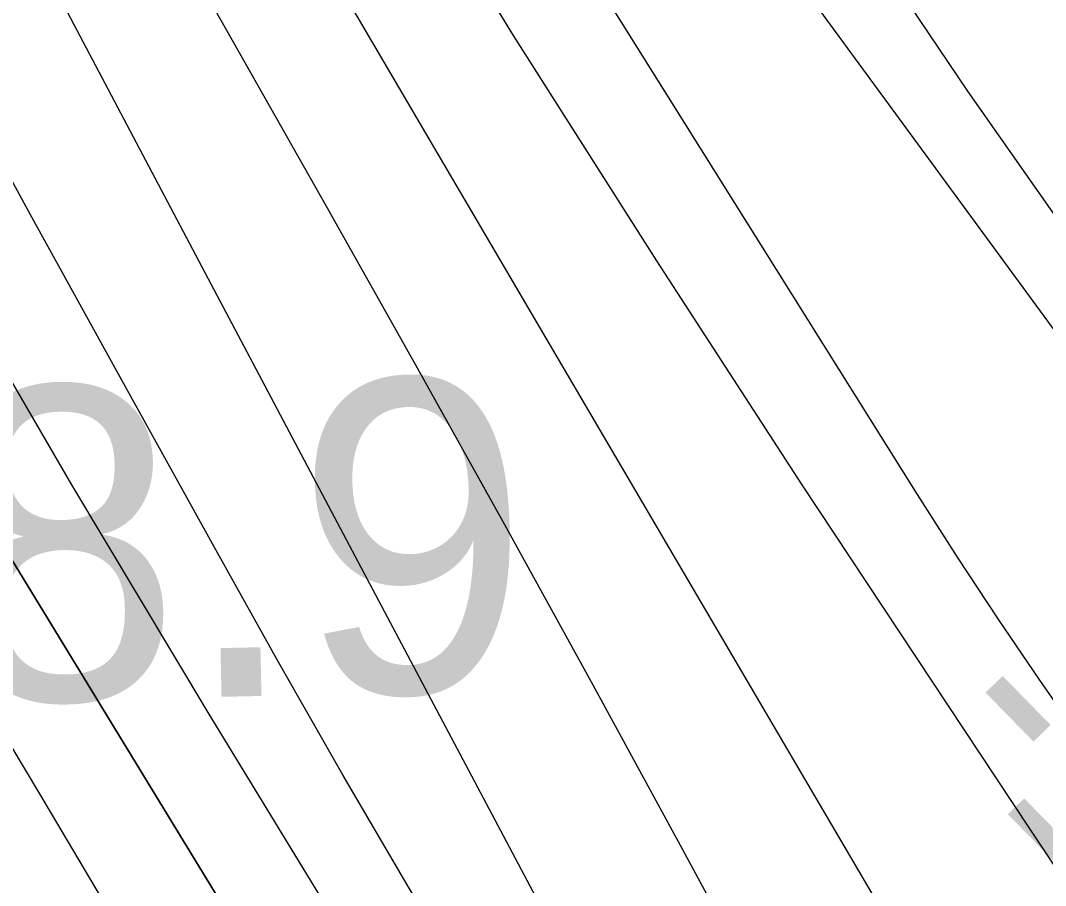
# Model space of a CAD drawing. Extents: x 3297772 to 3335630, y 634068 to 659439.
# Drawn here: x 3313124.8 to 3313451.7, y 651557.8 to 651833.6 of the extents above; entities that cross this region are included whole.
import ezdxf

# ---------------------------------------------------------------- set-up
doc = ezdxf.new("R2010")
doc.units = 0
for name, color, linetype in [('V-RIVR-EDGE', 7, 'Continuous'), ('V-RIVR-RANG', 7, 'Continuous'), ('V-SURV-IDEN', 7, 'Continuous'), ('V-TOPO-DPTH', 7, 'Continuous'), ('V-TOPO-MAJR', 7, 'Continuous'), ('V-TOPO-MINR', 7, 'Continuous')]:
    doc.layers.add(name, color=color, linetype=linetype)

msp = doc.modelspace()

# ---------------------------------------------------------------- linework, layer by layer
at = {"layer": 'V-RIVR-EDGE'}
msp.add_spline([(3312996.82, 651666.65), (3313006.29, 651660.39), (3313007.37, 651654.9), (3313012.45, 651639.17), (3313016.07, 651625.64), (3313021.17, 651620.51), (3313026.29, 651617.93), (3313035.42, 651615.72), (3313042.35, 651611.31), (3313048.17, 651598.51), (3313055.45, 651584.96), (3313057.97, 651568.14), (3313057.95, 651562.29), (3313056.84, 651554.98), (3313058.28, 651549.5), (3313061.2, 651546.57), (3313068.14, 651545.09), (3313071.06, 651543.62), (3313071.06, 651541.42), (3313071.05, 651536.31), (3313075.41, 651527.52), (3313079.4, 651513.26), (3313079.02, 651507.77), (3313076.08, 651501.2), (3313072.75, 651486.59), (3313069.09, 651483.31), (3313068.35, 651478.92), (3313067.61, 651475.27), (3313069.42, 651471.97), (3313069.42, 651469.41), (3313067.58, 651465.76), (3313066.84, 651460.28), (3313066.82, 651454.8), (3313067.18, 651450.78), (3313065.34, 651446.03), (3313065.69, 651437.99), (3313068.58, 651427.74), (3313075.5, 651416.4), (3313081.33, 651409.07), (3313082.41, 651402.85), (3313082.75, 651391.89), (3313082.73, 651382.02), (3313081.62, 651376.54), (3313084.16, 651369.95), (3313086.71, 651366.29), (3313086.7, 651363), (3313081.94, 651358.99), (3313081.2, 651354.97), (3313080.46, 651351.32), (3313082.99, 651341.07), (3313084.8, 651332.66), (3313089.91, 651328.63), (3313089.9, 651324.24), (3313089.52, 651319.12), (3313090.23, 651311.81), (3313094.23, 651304.49), (3313101.53, 651296.8), (3313105.53, 651291.67), (3313112.47, 651286.53), (3313116.83, 651277.75), (3313119.74, 651271.89), (3313122.66, 651267.87), (3313124.83, 651261.65), (3313124.08, 651251.78), (3313122.95, 651240.81), (3313122.57, 651234.97), (3313130.61, 651233.12), (3313138.66, 651236.75), (3313140.86, 651236.38), (3313148.52, 651230.52), (3313152.89, 651223.56), (3313158.72, 651216.23), (3313169.3, 651208.17), (3313182.82, 651207.4), (3313190.5, 651207.38), (3313195.98, 651208.47), (3313197.81, 651208.46), (3313200.36, 651205.9), (3313202.55, 651202.6), (3313222.63, 651192.68), (3313234.3, 651183.15), (3313244.88, 651172.16), (3313260.56, 651158.23), (3313268.24, 651158.21), (3313279.91, 651148.31), (3313291.57, 651131.83), (3313297.74, 651115.73), (3313306.46, 651091.95), (3313309.71, 651075.86), (3313316.25, 651061.58), (3313324.63, 651050.6), (3313333.02, 651043.26), (3313344.7, 651034.1), (3313352.35, 651022.75), (3313355.24, 651009.94), (3313357.76, 650993.85), (3313363.57, 650980.31), (3313375.22, 650960.91), (3313383.6, 650949.92), (3313385.78, 650942.61), (3313385.76, 650933.47), (3313386.46, 650921.04), (3313390.1, 650914.82), (3313400.67, 650903.09), (3313412.7, 650891), (3313426.92, 650877.07), (3313429.47, 650873.05), (3313434.21, 650867.55), (3313436.75, 650859.87), (3313438.55, 650848.53), (3313438.15, 650833.91), (3313438.13, 650825.87), (3313439.92, 650813.07), (3313442.82, 650803.19), (3313445, 650796.97), (3313446.09, 650791.85), (3313446.07, 650787.1), (3313444.59, 650779.79), (3313440.19, 650771.03), (3313437.25, 650765.19), (3313436.87, 650760.8), (3313438.31, 650752.03), (3313438.29, 650742.52), (3313443.73, 650726.06), (3313457.57, 650705.55), (3313470.69, 650689.44), (3313472.87, 650683.95), (3313472.86, 650681.76), (3313476.87, 650677.36), (3313479.06, 650672.6), (3313479.04, 650667.48), (3313477.2, 650660.91), (3313475.72, 650652.87), (3313474.24, 650645.93), (3313475.67, 650635.32), (3313483.68, 650621.78), (3313496.07, 650606.4), (3313508.47, 650591.74), (3313517.94, 650579.29), (3313524.87, 650573.06), (3313535.46, 650569.74), (3313542.77, 650569.36), (3313550.09, 650570.44), (3313559.59, 650568.59), (3313571.27, 650564.54), (3313580.77, 650561.22), (3313596.1, 650550.95), (3313605.21, 650541.42), (3313609.96, 650538.85), (3313616.18, 650540.3), (3313626.39, 650533.33), (3313631.13, 650527.1), (3313638.05, 650516.12), (3313642.39, 650497.1), (3313647.8, 650470.04), (3313651.42, 650454.31), (3313651.41, 650450.29), (3313656.52, 650448.08), (3313664.19, 650444.04), (3313674.76, 650432.32), (3313685.69, 650415.11), (3313690.41, 650402.67), (3313697.7, 650396.44), (3313713.77, 650387.99), (3313732.01, 650372.96), (3313748.79, 650360.49), (3313755.73, 650356.81), (3313761.57, 650356.07), (3313772.91, 650358.6), (3313783.15, 650361.5), (3313797.78, 650361.83), (3313816.06, 650362.51), (3313831.4, 650359.55), (3313844.55, 650355.13), (3313851.11, 650348.17), (3313858.03, 650336.46), (3313862.04, 650333.16), (3313872.99, 650323.63), (3313883.91, 650308.25), (3313888.64, 650299.46), (3313892.25, 650280.81), (3313895.9, 650275.32), (3313905.01, 650263.96), (3313916.66, 650247.48), (3313928.33, 650233.56), (3313935.96, 650216.73), (3313941.78, 650205.38), (3313947.97, 650195.86), (3313954.15, 650182.32), (3313969.08, 650155.6), (3313979.26, 650134.01), (3313988.72, 650116.44), (3313994.56, 650112.04), (3313999.3, 650110.56), (3314007.69, 650100.31), (3314014.97, 650090.05), (3314025.18, 650080.52), (3314030.27, 650067.35), (3314037.89, 650043.94), (3314045.17, 650032.59), (3314055.38, 650023.79), (3314067.42, 650012.79), (3314076.89, 649997.42), (3314085.63, 649983.5), (3314095.83, 649969.95), (3314102.39, 649962.63), (3314118.42, 649941.39), (3314136.65, 649921.97), (3314150.14, 649909.14), (3314164, 649893.39), (3314175.28, 649875.45), (3314189.86, 649857.13), (3314221.93, 649816.48), (3314225.93, 649808.79), (3314239.05, 649790.85), (3314256.91, 649772.53), (3314263.84, 649765.2), (3314266.76, 649765.19), (3314273.71, 649766.27), (3314278.46, 649765.53), (3314289.42, 649760.75), (3314305.48, 649751.57), (3314323, 649742.02), (3314336.87, 649731.75)], degree=3, dxfattribs=at)
at = {"layer": 'V-TOPO-DPTH'}
for points in [[(3313466.77, 651099.57), (3313436.02, 651146.76), (3313406.51, 651194.79), (3313358.61, 651276.3), (3313353.97, 651284.2), (3313349.33, 651292.1), (3313344.68, 651300), (3313340.04, 651307.89), (3313335.33, 651315.75), (3313330.56, 651323.57), (3313325.67, 651331.31), (3313320.7, 651339.01), (3313313.56, 651349.9), (3313305.03, 651363.04), (3313296.59, 651376.24), (3313288.27, 651389.52), (3313280.04, 651402.86), (3313117.99, 651668.11), (3313071.19, 651746.44), (3313025.43, 651825.36), (3312981.25, 651905.17)], [(3313466.77, 651099.57), (3313436.02, 651146.76), (3313406.51, 651194.79), (3313358.61, 651276.3), (3313353.97, 651284.2), (3313349.33, 651292.1), (3313344.68, 651300), (3313340.04, 651307.89), (3313335.33, 651315.75), (3313330.56, 651323.57), (3313325.67, 651331.31), (3313320.7, 651339.01), (3313313.56, 651349.9), (3313305.03, 651363.04), (3313296.59, 651376.24), (3313288.27, 651389.52), (3313280.04, 651402.86), (3313117.99, 651668.11), (3313071.19, 651746.44), (3313025.43, 651825.36), (3312981.25, 651905.17)], [(3312940.55, 651901.61), (3313084.23, 651664.61), (3313107.59, 651625.88), (3313130.83, 651587.09), (3313153.91, 651548.2), (3313176.88, 651509.24), (3313198.39, 651472.56), (3313210.26, 651451.76), (3313221.8, 651430.77), (3313232.84, 651409.52), (3313243.54, 651388.1), (3313254.18, 651366.15), (3313259.38, 651355.6), (3313264.69, 651345.1), (3313270.14, 651334.67), (3313275.7, 651324.3), (3313308.85, 651263.42), (3313331.89, 651223.18), (3313356.05, 651183.65), (3313381.87, 651145.19), (3313408.8, 651107.44), (3313409.44, 651106.59), (3313437.64, 651069.04), (3313465.99, 651031.6)], [(3312940.55, 651901.61), (3313084.23, 651664.61), (3313107.59, 651625.88), (3313130.83, 651587.09), (3313153.91, 651548.2), (3313176.88, 651509.24), (3313198.39, 651472.56), (3313210.26, 651451.76), (3313221.8, 651430.77), (3313232.84, 651409.52), (3313243.54, 651388.1), (3313254.18, 651366.15), (3313259.38, 651355.6), (3313264.69, 651345.1), (3313270.14, 651334.67), (3313275.7, 651324.3), (3313308.85, 651263.42), (3313331.89, 651223.18), (3313356.05, 651183.65), (3313381.87, 651145.19), (3313408.8, 651107.44), (3313409.44, 651106.59), (3313437.64, 651069.04), (3313465.99, 651031.6)]]:
    msp.add_lwpolyline(points, dxfattribs=at)
at = {"layer": 'V-TOPO-MAJR'}
for points in [[(3313453.01, 651186.51), (3313440.68, 651206.89), (3313428.34, 651227.28), (3313415.88, 651247.58), (3313403.23, 651267.77), (3313390.31, 651287.78), (3313377.21, 651307.68), (3313344.99, 651355.88), (3313331.42, 651376.43), (3313318, 651397.07), (3313304.8, 651417.85), (3313291.74, 651438.73), (3313228.72, 651540.76), (3313184.7, 651612.98), (3313141.24, 651685.54), (3313098.63, 651758.59), (3313056.6, 651831.99), (3312877.88, 652148.31)], [(3313237.42, 651901.45), (3313281.91, 651828.84), (3313327.57, 651756.97), (3313374.01, 651685.57), (3313446.46, 651576.15), (3313457.31, 651559.87)]]:
    msp.add_lwpolyline(points, dxfattribs=at)
at = {"layer": 'V-TOPO-MINR'}
for points in [[(3312778.69, 653362.54), (3312777.67, 653359.92), (3312777.13, 653357.03), (3312774.92, 653279.51), (3312775.07, 653271.29), (3312775.72, 653263.13), (3312777.14, 653255.07), (3312779.05, 653247.07), (3312858.18, 652973.64), (3312892.58, 652861.87), (3312929.45, 652750.98), (3312970.05, 652641.38), (3313013.11, 652532.66), (3313095.44, 652334.66), (3313099.44, 652325.71), (3313103.73, 652316.92), (3313108.47, 652308.37), (3313113.51, 652299.97), (3313365.34, 651903.93), (3313395.72, 651857.28), (3313426.75, 651811.08), (3313458.77, 651765.55)], [(3313207.03, 652007.76), (3313410.76, 651682.46), (3313423.46, 651662.57), (3313436.41, 651642.83), (3313449.7, 651623.33), (3313463.23, 651603.99)], [(3313129.94, 651937.58), (3313222.19, 651774.69), (3313250.78, 651723.87), (3313279.18, 651672.94), (3313307.28, 651621.85), (3313335.19, 651570.66), (3313368.27, 651509.57), (3313379.52, 651488.85), (3313390.79, 651468.14), (3313402.11, 651447.46), (3313413.46, 651426.79), (3313430.6, 651395.64), (3313441.95, 651375.56), (3313453.6, 651355.67)], [(3313314.8, 651925.43), (3313520.68, 651644.55)], [(3312981.25, 651905.17), (3313025.43, 651825.36), (3313071.19, 651746.44), (3313117.99, 651668.11), (3313280.04, 651402.86), (3313288.27, 651389.52), (3313296.59, 651376.24), (3313305.03, 651363.04), (3313313.56, 651349.9), (3313320.7, 651339.01), (3313325.67, 651331.31), (3313330.56, 651323.57), (3313335.33, 651315.75), (3313340.04, 651307.89), (3313344.68, 651300), (3313349.33, 651292.1), (3313353.97, 651284.2), (3313358.61, 651276.3), (3313406.51, 651194.79), (3313436.02, 651146.76), (3313466.77, 651099.57)], [(3312940.55, 651901.61), (3313084.23, 651664.61), (3313107.59, 651625.88), (3313130.83, 651587.09), (3313153.91, 651548.2), (3313176.88, 651509.24), (3313198.39, 651472.56), (3313210.26, 651451.76), (3313221.8, 651430.77), (3313232.84, 651409.52), (3313243.54, 651388.1), (3313254.18, 651366.15), (3313259.38, 651355.6), (3313264.69, 651345.1), (3313270.14, 651334.67), (3313275.7, 651324.3), (3313308.85, 651263.42), (3313331.89, 651223.18), (3313356.05, 651183.65), (3313381.87, 651145.19), (3313408.8, 651107.44), (3313409.44, 651106.59), (3313437.64, 651069.04), (3313465.99, 651031.6)], [(3313453.74, 651245.28), (3313431.31, 651278.44), (3313349.57, 651397.49), (3313343.35, 651406.65), (3313337.2, 651415.86), (3313331.14, 651425.13), (3313325.16, 651434.44), (3313292.37, 651486.05), (3313270.34, 651521.38), (3313248.72, 651556.95), (3313227.71, 651592.89), (3313207.11, 651629.07), (3313187.66, 651663.91), (3313157.76, 651717.76), (3313128.02, 651771.7), (3313098.53, 651825.77), (3313069.2, 651879.93)], [(3313208.08, 651876.02), (3313424.67, 651506.94), (3313426.81, 651503.3), (3313427.88, 651501.48), (3313429.92, 651498.01), (3313431.65, 651495.01), (3313432.78, 651493), (3313434.46, 651489.97), (3313509.2, 651355.23)], [(3313134.77, 651845.77), (3313182.66, 651755.14), (3313230.62, 651664.55), (3313353.09, 651433.51), (3313354.57, 651430.74), (3313355.67, 651428.86), (3313356.7, 651427.34), (3313357.4, 651426.35), (3313482.36, 651251.11)]]:
    msp.add_lwpolyline(points, dxfattribs=at)

# ---------------------------------------------------------------- texts
at = {"layer": 'V-RIVR-RANG'}
msp.add_text('-113', height=67, rotation=314.4195, dxfattribs=at).set_placement((3313414, 651606.74))
at = {"layer": 'V-SURV-IDEN'}
for s, rotation, p in [('4494+83.2', 15.5369, (3312642.77, 651732.41)), ('4495+58.9', 1.2109, (3312652.52, 651606.66))]:
    msp.add_text(s, height=100, rotation=rotation, dxfattribs=at).set_placement(p)

doc.saveas('drawing.dxf')
